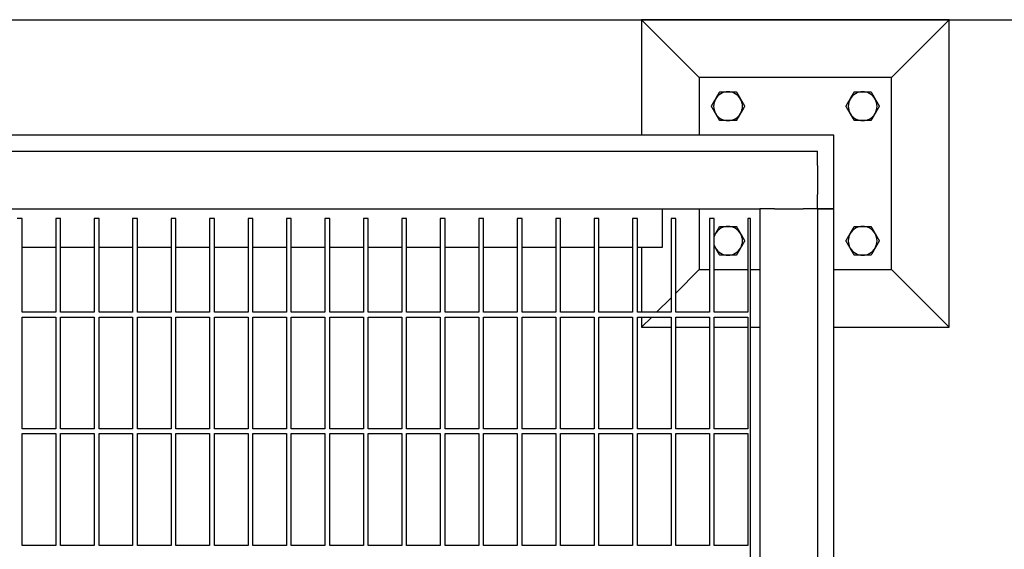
# Model space of a CAD drawing. Header units: inches. Extents: x 36 to 1719, y -84 to 1122.
# Tile 569 of 571: x 1060 to 1086, y 883 to 896. Entities that reach past the tile are written whole.
import ezdxf

# ---------------------------------------------------------------- set-up
doc = ezdxf.new("R2010")
doc.units = ezdxf.units.IN
doc.header["$LTSCALE"] = 48
doc.header["$MEASUREMENT"] = 0
doc.layers.add('Dimension (ANSI)', color=7, linetype='Continuous', lineweight=25)
doc.layers.add('Visible (ANSI)', color=7, linetype='Continuous', lineweight=30)
doc.styles.add('Note Text (ANSI)', font='tahoma.ttf')
doc.dimstyles.new('Architectural (ANSI)', dxfattribs={"dimscale": 48, "dimtxt": 0.125, "dimasz": 0.098425, "dimexe": 0.125, "dimexo": 0.0625, "dimgap": 0.031496, "dimtad": 0, "dimtih": 1, "dimtoh": 1, "dimdec": 4, "dimrnd": 1e-08, "dimzin": 3, "dimdsep": 46, "dimlunit": 4, "dimtxsty": 'Note Text (ANSI)', "dimcen": 0.09, "dimdle": 0.393701, "dimclrd": 256, "dimclre": 256, "dimclrt": 256, "dimadec": 0, "dimazin": 3, "dimtfac": 0.96, "dimtofl": 0, "dimtmove": 0, "dimatfit": 3, "dimfxl": 1, "dimfrac": 2, "dimtolj": 1, "dimtzin": 12, "dimlwd": -1, "dimlwe": -1, "dimarcsym": 0})

# ---------------------------------------------------------------- blocks, each defined once
blk = doc.blocks.new('*D17')
at = {"layer": 'Defpoints', "color": 0, "transparency": 16777216}
for p in [(1035.918, 896.491), (1035.918, 760.491), (1124.12, 760.491)]:
    blk.add_point(p, dxfattribs=at)
at = {"layer": 'Dimension (ANSI)', "transparency": 16777216}
for p, q in [((1038.918, 896.491), (1130.12, 896.491)), ((1124.12, 891.767), (1124.12, 835.013)), ((1124.12, 765.216), (1124.12, 825.97)), ((1038.918, 760.491), (1130.12, 760.491))]:
    blk.add_line(p, q, dxfattribs=at)
for points in [[(1123.332, 891.767), (1124.907, 891.767), (1124.12, 896.491)], [(1123.332, 765.216), (1124.907, 765.216), (1124.12, 760.491)]]:
    blk.add_solid(points, dxfattribs=at)
at = {"layer": 'Dimension (ANSI)', "transparency": 16777216, "insert": (1114.021, 833.501), "char_height": 6, "attachment_point": 1, "style": 'Note Text (ANSI)'}
blk.add_mtext('\\A1;11\'-4"', dxfattribs=at)

msp = doc.modelspace()

# ---------------------------------------------------------------- linework, layer by layer
at = {"layer": 'Visible (ANSI)'}
for p, q in [((1084.16768, 896.4914), (1076.16768, 896.4914)), ((1077.66768, 894.9914), (1076.16768, 896.4914)), ((1076.16768, 896.4914), (1076.16768, 893.4914)), ((1082.66768, 894.9914), (1084.16768, 896.4914)), ((1084.16768, 888.4914), (1084.16768, 896.4914)), ((1077.66768, 894.9914), (1077.66768, 893.4914)), ((1082.66768, 894.9914), (1077.66768, 894.9914)), ((1082.66768, 889.9914), (1082.66768, 894.9914)), ((1081.16768, 893.4914), (1052.77153, 893.4914)), ((1081.16768, 891.5714), (1081.16768, 893.4914)), ((1041.24768, 893.0714), (1080.74768, 893.0714)), ((1080.74768, 892.6964), (1080.74768, 893.0714)), ((1080.74768, 892.6964), (1080.74768, 891.9464)), ((1080.74768, 891.5714), (1080.74768, 891.9464)), ((1041.92126, 891.5714), (1079.24768, 891.5714)), ((1076.70768, 891.5714), (1076.70768, 890.5714)), ((1077.66768, 891.5714), (1077.66768, 889.9914)), ((1079.24768, 891.5714), (1079.24768, 824.5714)), ((1079.62268, 891.5714), (1079.24768, 891.5714)), ((1079.62268, 891.5714), (1080.37268, 891.5714)), ((1080.74768, 891.5714), (1080.37268, 891.5714)), ((1081.16768, 891.5714), (1080.74768, 891.5714)), ((1080.74768, 891.5714), (1081.16768, 891.5714)), ((1080.74768, 891.5714), (1080.74768, 825.3214)), ((1081.16768, 825.3214), (1081.16768, 891.5714)), ((1060.06018, 891.3214), (1059.93518, 891.3214)), ((1060.06018, 888.8839), (1060.06018, 891.3214)), ((1061.06018, 891.3214), (1060.93518, 891.3214)), ((1060.93518, 891.3214), (1060.93518, 888.8839)), ((1061.06018, 888.8839), (1061.06018, 891.3214)), ((1062.06018, 891.3214), (1061.93518, 891.3214)), ((1061.93518, 891.3214), (1061.93518, 888.8839)), ((1062.06018, 888.8839), (1062.06018, 891.3214)), ((1063.06018, 891.3214), (1062.93518, 891.3214)), ((1062.93518, 891.3214), (1062.93518, 888.8839)), ((1063.06018, 888.8839), (1063.06018, 891.3214)), ((1064.06018, 891.3214), (1063.93518, 891.3214)), ((1063.93518, 891.3214), (1063.93518, 888.8839)), ((1064.06018, 888.8839), (1064.06018, 891.3214)), ((1065.06018, 891.3214), (1064.93518, 891.3214)), ((1064.93518, 891.3214), (1064.93518, 888.8839)), ((1065.06018, 888.8839), (1065.06018, 891.3214)), ((1066.06018, 891.3214), (1065.93518, 891.3214)), ((1065.93518, 891.3214), (1065.93518, 888.8839)), ((1066.06018, 888.8839), (1066.06018, 891.3214)), ((1067.06018, 891.3214), (1066.93518, 891.3214)), ((1066.93518, 891.3214), (1066.93518, 888.8839)), ((1067.06018, 888.8839), (1067.06018, 891.3214)), ((1068.06018, 891.3214), (1067.93518, 891.3214)), ((1067.93518, 891.3214), (1067.93518, 888.8839)), ((1068.06018, 888.8839), (1068.06018, 891.3214)), ((1069.06018, 891.3214), (1068.93518, 891.3214)), ((1068.93518, 891.3214), (1068.93518, 888.8839)), ((1069.06018, 888.8839), (1069.06018, 891.3214)), ((1070.06018, 891.3214), (1069.93518, 891.3214)), ((1069.93518, 891.3214), (1069.93518, 888.8839)), ((1070.06018, 888.8839), (1070.06018, 891.3214)), ((1071.06018, 891.3214), (1070.93518, 891.3214)), ((1070.93518, 891.3214), (1070.93518, 888.8839)), ((1071.06018, 888.8839), (1071.06018, 891.3214)), ((1072.06018, 891.3214), (1071.93518, 891.3214)), ((1071.93518, 891.3214), (1071.93518, 888.8839)), ((1072.06018, 888.8839), (1072.06018, 891.3214)), ((1073.06018, 891.3214), (1072.93518, 891.3214)), ((1072.93518, 891.3214), (1072.93518, 888.8839)), ((1073.06018, 888.8839), (1073.06018, 891.3214)), ((1074.06018, 891.3214), (1073.93518, 891.3214)), ((1073.93518, 891.3214), (1073.93518, 888.8839)), ((1074.06018, 888.8839), (1074.06018, 891.3214)), ((1075.06018, 891.3214), (1074.93518, 891.3214)), ((1074.93518, 891.3214), (1074.93518, 888.8839)), ((1075.06018, 888.8839), (1075.06018, 891.3214)), ((1076.06018, 891.3214), (1075.93518, 891.3214)), ((1075.93518, 891.3214), (1075.93518, 888.8839)), ((1076.06018, 888.8839), (1076.06018, 891.3214)), ((1077.06018, 891.3214), (1076.93518, 891.3214)), ((1076.93518, 891.3214), (1076.93518, 888.8839)), ((1077.06018, 888.8839), (1077.06018, 891.3214)), ((1078.06018, 891.3214), (1077.93518, 891.3214)), ((1077.93518, 891.3214), (1077.93518, 888.8839)), ((1078.06018, 888.8839), (1078.06018, 891.3214)), ((1078.99768, 891.3214), (1078.93518, 891.3214)), ((1078.93518, 891.3214), (1078.93518, 888.8839)), ((1078.99768, 825.96116), (1078.99768, 891.3214)), ((1060.93518, 890.5714), (1060.06018, 890.5714)), ((1061.93518, 890.5714), (1061.06018, 890.5714)), ((1062.93518, 890.5714), (1062.06018, 890.5714)), ((1063.93518, 890.5714), (1063.06018, 890.5714)), ((1064.93518, 890.5714), (1064.06018, 890.5714)), ((1065.93518, 890.5714), (1065.06018, 890.5714)), ((1066.93518, 890.5714), (1066.06018, 890.5714)), ((1067.93518, 890.5714), (1067.06018, 890.5714)), ((1068.93518, 890.5714), (1068.06018, 890.5714)), ((1069.93518, 890.5714), (1069.06018, 890.5714)), ((1070.93518, 890.5714), (1070.06018, 890.5714)), ((1071.93518, 890.5714), (1071.06018, 890.5714)), ((1072.93518, 890.5714), (1072.06018, 890.5714)), ((1073.93518, 890.5714), (1073.06018, 890.5714)), ((1074.93518, 890.5714), (1074.06018, 890.5714)), ((1075.93518, 890.5714), (1075.06018, 890.5714)), ((1076.70768, 890.5714), (1076.06018, 890.5714)), ((1076.16768, 890.5714), (1076.16768, 888.8839)), ((1077.66768, 889.9914), (1077.06018, 889.3839)), ((1077.66768, 889.9914), (1077.93518, 889.9914)), ((1078.06018, 889.9914), (1078.93518, 889.9914)), ((1078.99768, 889.9914), (1079.24768, 889.9914)), ((1081.16768, 889.9914), (1082.66768, 889.9914)), ((1082.66768, 889.9914), (1084.16768, 888.4914)), ((1076.93518, 889.2589), (1076.56018, 888.8839)), ((1060.93518, 888.8839), (1060.06018, 888.8839)), ((1060.06018, 885.85265), (1060.06018, 888.7589)), ((1060.06018, 888.7589), (1060.93518, 888.7589)), ((1060.93518, 888.7589), (1060.93518, 885.85265)), ((1061.93518, 888.8839), (1061.06018, 888.8839)), ((1061.06018, 885.85265), (1061.06018, 888.7589)), ((1061.06018, 888.7589), (1061.93518, 888.7589)), ((1061.93518, 888.7589), (1061.93518, 885.85265)), ((1062.93518, 888.8839), (1062.06018, 888.8839)), ((1062.06018, 885.85265), (1062.06018, 888.7589)), ((1062.06018, 888.7589), (1062.93518, 888.7589)), ((1062.93518, 888.7589), (1062.93518, 885.85265)), ((1063.93518, 888.8839), (1063.06018, 888.8839)), ((1063.06018, 885.85265), (1063.06018, 888.7589)), ((1063.06018, 888.7589), (1063.93518, 888.7589)), ((1063.93518, 888.7589), (1063.93518, 885.85265)), ((1064.93518, 888.8839), (1064.06018, 888.8839)), ((1064.06018, 885.85265), (1064.06018, 888.7589)), ((1064.06018, 888.7589), (1064.93518, 888.7589)), ((1064.93518, 888.7589), (1064.93518, 885.85265)), ((1065.93518, 888.8839), (1065.06018, 888.8839)), ((1065.06018, 885.85265), (1065.06018, 888.7589)), ((1065.06018, 888.7589), (1065.93518, 888.7589)), ((1065.93518, 888.7589), (1065.93518, 885.85265)), ((1066.93518, 888.8839), (1066.06018, 888.8839)), ((1066.06018, 885.85265), (1066.06018, 888.7589)), ((1066.06018, 888.7589), (1066.93518, 888.7589)), ((1066.93518, 888.7589), (1066.93518, 885.85265)), ((1067.93518, 888.8839), (1067.06018, 888.8839)), ((1067.06018, 885.85265), (1067.06018, 888.7589)), ((1067.06018, 888.7589), (1067.93518, 888.7589)), ((1067.93518, 888.7589), (1067.93518, 885.85265)), ((1068.93518, 888.8839), (1068.06018, 888.8839)), ((1068.06018, 885.85265), (1068.06018, 888.7589)), ((1068.06018, 888.7589), (1068.93518, 888.7589)), ((1068.93518, 888.7589), (1068.93518, 885.85265)), ((1069.93518, 888.8839), (1069.06018, 888.8839)), ((1069.06018, 885.85265), (1069.06018, 888.7589)), ((1069.06018, 888.7589), (1069.93518, 888.7589)), ((1069.93518, 888.7589), (1069.93518, 885.85265)), ((1070.93518, 888.8839), (1070.06018, 888.8839)), ((1070.06018, 885.85265), (1070.06018, 888.7589)), ((1070.06018, 888.7589), (1070.93518, 888.7589)), ((1070.93518, 888.7589), (1070.93518, 885.85265)), ((1071.93518, 888.8839), (1071.06018, 888.8839)), ((1071.06018, 885.85265), (1071.06018, 888.7589)), ((1071.06018, 888.7589), (1071.93518, 888.7589)), ((1071.93518, 888.7589), (1071.93518, 885.85265)), ((1072.93518, 888.8839), (1072.06018, 888.8839)), ((1072.06018, 885.85265), (1072.06018, 888.7589)), ((1072.06018, 888.7589), (1072.93518, 888.7589)), ((1072.93518, 888.7589), (1072.93518, 885.85265)), ((1073.93518, 888.8839), (1073.06018, 888.8839)), ((1073.06018, 885.85265), (1073.06018, 888.7589)), ((1073.06018, 888.7589), (1073.93518, 888.7589)), ((1073.93518, 888.7589), (1073.93518, 885.85265)), ((1074.93518, 888.8839), (1074.06018, 888.8839)), ((1074.06018, 885.85265), (1074.06018, 888.7589)), ((1074.06018, 888.7589), (1074.93518, 888.7589)), ((1074.93518, 888.7589), (1074.93518, 885.85265)), ((1075.93518, 888.8839), (1075.06018, 888.8839)), ((1075.06018, 885.85265), (1075.06018, 888.7589)), ((1075.06018, 888.7589), (1075.93518, 888.7589)), ((1075.93518, 888.7589), (1075.93518, 885.85265)), ((1076.93518, 888.8839), (1076.06018, 888.8839)), ((1076.06018, 885.85265), (1076.06018, 888.7589)), ((1076.06018, 888.7589), (1076.93518, 888.7589)), ((1076.16768, 888.7589), (1076.16768, 888.4914)), ((1076.43518, 888.7589), (1076.16768, 888.4914)), ((1076.93518, 888.7589), (1076.93518, 885.85265)), ((1077.93518, 888.8839), (1077.06018, 888.8839)), ((1077.06018, 885.85265), (1077.06018, 888.7589)), ((1077.06018, 888.7589), (1077.93518, 888.7589)), ((1077.93518, 888.7589), (1077.93518, 885.85265)), ((1078.93518, 888.8839), (1078.06018, 888.8839)), ((1078.06018, 885.85265), (1078.06018, 888.7589)), ((1078.06018, 888.7589), (1078.93518, 888.7589)), ((1078.93518, 888.7589), (1078.93518, 885.85265)), ((1076.16768, 888.4914), (1076.93518, 888.4914)), ((1077.06018, 888.4914), (1077.93518, 888.4914)), ((1078.06018, 888.4914), (1078.93518, 888.4914)), ((1078.99768, 888.4914), (1079.24768, 888.4914)), ((1081.16768, 888.4914), (1084.16768, 888.4914)), ((1060.93518, 885.85265), (1060.06018, 885.85265)), ((1060.06018, 882.8214), (1060.06018, 885.72765)), ((1060.06018, 885.72765), (1060.93518, 885.72765)), ((1060.93518, 885.72765), (1060.93518, 882.8214)), ((1061.93518, 885.85265), (1061.06018, 885.85265)), ((1061.06018, 882.8214), (1061.06018, 885.72765)), ((1061.06018, 885.72765), (1061.93518, 885.72765)), ((1061.93518, 885.72765), (1061.93518, 882.8214)), ((1062.93518, 885.85265), (1062.06018, 885.85265)), ((1062.06018, 882.8214), (1062.06018, 885.72765)), ((1062.06018, 885.72765), (1062.93518, 885.72765)), ((1062.93518, 885.72765), (1062.93518, 882.8214)), ((1063.93518, 885.85265), (1063.06018, 885.85265)), ((1063.06018, 882.8214), (1063.06018, 885.72765)), ((1063.06018, 885.72765), (1063.93518, 885.72765)), ((1063.93518, 885.72765), (1063.93518, 882.8214)), ((1064.93518, 885.85265), (1064.06018, 885.85265)), ((1064.06018, 882.8214), (1064.06018, 885.72765)), ((1064.06018, 885.72765), (1064.93518, 885.72765)), ((1064.93518, 885.72765), (1064.93518, 882.8214)), ((1065.93518, 885.85265), (1065.06018, 885.85265)), ((1065.06018, 882.8214), (1065.06018, 885.72765)), ((1065.06018, 885.72765), (1065.93518, 885.72765)), ((1065.93518, 885.72765), (1065.93518, 882.8214)), ((1066.93518, 885.85265), (1066.06018, 885.85265)), ((1066.06018, 882.8214), (1066.06018, 885.72765)), ((1066.06018, 885.72765), (1066.93518, 885.72765)), ((1066.93518, 885.72765), (1066.93518, 882.8214)), ((1067.93518, 885.85265), (1067.06018, 885.85265)), ((1067.06018, 882.8214), (1067.06018, 885.72765)), ((1067.06018, 885.72765), (1067.93518, 885.72765)), ((1067.93518, 885.72765), (1067.93518, 882.8214)), ((1068.93518, 885.85265), (1068.06018, 885.85265)), ((1068.06018, 882.8214), (1068.06018, 885.72765)), ((1068.06018, 885.72765), (1068.93518, 885.72765)), ((1068.93518, 885.72765), (1068.93518, 882.8214)), ((1069.93518, 885.85265), (1069.06018, 885.85265)), ((1069.06018, 882.8214), (1069.06018, 885.72765)), ((1069.06018, 885.72765), (1069.93518, 885.72765)), ((1069.93518, 885.72765), (1069.93518, 882.8214)), ((1070.93518, 885.85265), (1070.06018, 885.85265)), ((1070.06018, 882.8214), (1070.06018, 885.72765)), ((1070.06018, 885.72765), (1070.93518, 885.72765)), ((1070.93518, 885.72765), (1070.93518, 882.8214)), ((1071.93518, 885.85265), (1071.06018, 885.85265)), ((1071.06018, 882.8214), (1071.06018, 885.72765)), ((1071.06018, 885.72765), (1071.93518, 885.72765)), ((1071.93518, 885.72765), (1071.93518, 882.8214)), ((1072.93518, 885.85265), (1072.06018, 885.85265)), ((1072.06018, 882.8214), (1072.06018, 885.72765)), ((1072.06018, 885.72765), (1072.93518, 885.72765)), ((1072.93518, 885.72765), (1072.93518, 882.8214)), ((1073.93518, 885.85265), (1073.06018, 885.85265)), ((1073.06018, 882.8214), (1073.06018, 885.72765)), ((1073.06018, 885.72765), (1073.93518, 885.72765)), ((1073.93518, 885.72765), (1073.93518, 882.8214)), ((1074.93518, 885.85265), (1074.06018, 885.85265)), ((1074.06018, 882.8214), (1074.06018, 885.72765)), ((1074.06018, 885.72765), (1074.93518, 885.72765)), ((1074.93518, 885.72765), (1074.93518, 882.8214)), ((1075.93518, 885.85265), (1075.06018, 885.85265)), ((1075.06018, 882.8214), (1075.06018, 885.72765)), ((1075.06018, 885.72765), (1075.93518, 885.72765)), ((1075.93518, 885.72765), (1075.93518, 882.8214)), ((1076.93518, 885.85265), (1076.06018, 885.85265)), ((1076.06018, 882.8214), (1076.06018, 885.72765)), ((1076.06018, 885.72765), (1076.93518, 885.72765)), ((1076.93518, 885.72765), (1076.93518, 882.8214)), ((1077.93518, 885.85265), (1077.06018, 885.85265)), ((1077.06018, 882.8214), (1077.06018, 885.72765)), ((1077.06018, 885.72765), (1077.93518, 885.72765)), ((1077.93518, 885.72765), (1077.93518, 882.8214)), ((1078.93518, 885.85265), (1078.06018, 885.85265)), ((1078.06018, 882.8214), (1078.06018, 885.72765)), ((1078.06018, 885.72765), (1078.93518, 885.72765)), ((1078.93518, 885.72765), (1078.93518, 882.8214)), ((1060.93518, 882.8214), (1060.06018, 882.8214)), ((1061.93518, 882.8214), (1061.06018, 882.8214)), ((1062.93518, 882.8214), (1062.06018, 882.8214)), ((1063.93518, 882.8214), (1063.06018, 882.8214)), ((1064.93518, 882.8214), (1064.06018, 882.8214)), ((1065.93518, 882.8214), (1065.06018, 882.8214)), ((1066.93518, 882.8214), (1066.06018, 882.8214)), ((1067.93518, 882.8214), (1067.06018, 882.8214)), ((1068.93518, 882.8214), (1068.06018, 882.8214)), ((1069.93518, 882.8214), (1069.06018, 882.8214)), ((1070.93518, 882.8214), (1070.06018, 882.8214)), ((1071.93518, 882.8214), (1071.06018, 882.8214)), ((1072.93518, 882.8214), (1072.06018, 882.8214)), ((1073.93518, 882.8214), (1073.06018, 882.8214)), ((1074.93518, 882.8214), (1074.06018, 882.8214)), ((1075.93518, 882.8214), (1075.06018, 882.8214)), ((1076.93518, 882.8214), (1076.06018, 882.8214)), ((1077.93518, 882.8214), (1077.06018, 882.8214)), ((1078.93518, 882.8214), (1078.06018, 882.8214))]:
    msp.add_line(p, q, dxfattribs=at)
for centre, start, end in [((1078.41768, 894.2414), 90, 150), ((1078.41768, 894.2414), 30, 90), ((1081.91768, 894.2414), 90, 150), ((1081.91768, 894.2414), 30, 90), ((1078.41768, 894.2414), 150, 210), ((1078.41768, 894.2414), 330, 30), ((1081.91768, 894.2414), 150, 210), ((1081.91768, 894.2414), 330, 30), ((1078.41768, 894.2414), 210, 270), ((1078.41768, 894.2414), 270, 330), ((1081.91768, 894.2414), 210, 270), ((1081.91768, 894.2414), 270, 330), ((1078.41768, 890.7414), 90, 150), ((1078.41768, 890.7414), 30, 90), ((1081.91768, 890.7414), 90, 150), ((1081.91768, 890.7414), 30, 90), ((1078.41768, 890.7414), 150, 162.427054), ((1078.41768, 890.7414), 330, 30), ((1081.91768, 890.7414), 150, 210), ((1081.91768, 890.7414), 330, 30), ((1078.41768, 890.7414), 197.572946, 210), ((1078.41768, 890.7414), 210, 270), ((1078.41768, 890.7414), 270, 330), ((1081.91768, 890.7414), 210, 270), ((1081.91768, 890.7414), 270, 330)]:
    msp.add_arc(centre, 0.375, start, end, dxfattribs=at)
for points, weights in [([(1078.09292, 894.4289), (1078.14316, 894.51592), (1078.20118, 894.6164)], [1, 1.0379548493, 1]), ([(1078.20118, 894.6164), (1078.3172, 894.6164), (1078.41768, 894.6164)], [1, 1.0379548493, 1]), ([(1078.41768, 894.6164), (1078.51816, 894.6164), (1078.63419, 894.6164)], [1, 1.0379548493, 1]), ([(1078.63419, 894.6164), (1078.6922, 894.51592), (1078.74244, 894.4289)], [1, 1.0379548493, 1]), ([(1081.59292, 894.4289), (1081.64316, 894.51592), (1081.70118, 894.6164)], [1, 1.0379548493, 1]), ([(1081.70118, 894.6164), (1081.8172, 894.6164), (1081.91768, 894.6164)], [1, 1.0379548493, 1]), ([(1081.91768, 894.6164), (1082.01816, 894.6164), (1082.13419, 894.6164)], [1, 1.0379548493, 1]), ([(1082.13419, 894.6164), (1082.1922, 894.51592), (1082.24244, 894.4289)], [1, 1.0379548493, 1]), ([(1077.98467, 894.2414), (1078.04268, 894.34188), (1078.09292, 894.4289)], [1, 1.0379548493, 1]), ([(1078.74244, 894.4289), (1078.79268, 894.34188), (1078.85069, 894.2414)], [1, 1.0379548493, 1]), ([(1081.48467, 894.2414), (1081.54268, 894.34188), (1081.59292, 894.4289)], [1, 1.0379548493, 1]), ([(1082.24244, 894.4289), (1082.29268, 894.34188), (1082.35069, 894.2414)], [1, 1.0379548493, 1]), ([(1078.09292, 894.0539), (1078.04268, 894.14092), (1077.98467, 894.2414)], [1, 1.0379548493, 1]), ([(1078.85069, 894.2414), (1078.79268, 894.14092), (1078.74244, 894.0539)], [1, 1.0379548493, 1]), ([(1081.59292, 894.0539), (1081.54268, 894.14092), (1081.48467, 894.2414)], [1, 1.0379548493, 1]), ([(1082.35069, 894.2414), (1082.29268, 894.14092), (1082.24244, 894.0539)], [1, 1.0379548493, 1]), ([(1078.20118, 893.8664), (1078.14316, 893.96688), (1078.09292, 894.0539)], [1, 1.0379548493, 1]), ([(1078.41768, 893.8664), (1078.3172, 893.8664), (1078.20118, 893.8664)], [1, 1.0379548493, 1]), ([(1078.63419, 893.8664), (1078.51816, 893.8664), (1078.41768, 893.8664)], [1, 1.0379548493, 1]), ([(1078.74244, 894.0539), (1078.6922, 893.96688), (1078.63419, 893.8664)], [1, 1.0379548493, 1]), ([(1081.70118, 893.8664), (1081.64316, 893.96688), (1081.59292, 894.0539)], [1, 1.0379548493, 1]), ([(1081.91768, 893.8664), (1081.8172, 893.8664), (1081.70118, 893.8664)], [1, 1.0379548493, 1]), ([(1082.13419, 893.8664), (1082.01816, 893.8664), (1081.91768, 893.8664)], [1, 1.0379548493, 1]), ([(1082.24244, 894.0539), (1082.1922, 893.96688), (1082.13419, 893.8664)], [1, 1.0379548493, 1]), ([(1078.09292, 890.9289), (1078.14316, 891.01592), (1078.20118, 891.1164)], [1, 1.0379548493, 1]), ([(1078.20118, 891.1164), (1078.3172, 891.1164), (1078.41768, 891.1164)], [1, 1.0379548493, 1]), ([(1078.41768, 891.1164), (1078.51816, 891.1164), (1078.63419, 891.1164)], [1, 1.0379548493, 1]), ([(1078.63419, 891.1164), (1078.6922, 891.01592), (1078.74244, 890.9289)], [1, 1.0379548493, 1]), ([(1081.59292, 890.9289), (1081.64316, 891.01592), (1081.70118, 891.1164)], [1, 1.0379548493, 1]), ([(1081.70118, 891.1164), (1081.8172, 891.1164), (1081.91768, 891.1164)], [1, 1.0379548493, 1]), ([(1081.91768, 891.1164), (1082.01816, 891.1164), (1082.13419, 891.1164)], [1, 1.0379548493, 1]), ([(1082.13419, 891.1164), (1082.1922, 891.01592), (1082.24244, 890.9289)], [1, 1.0379548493, 1]), ([(1078.06018, 890.87219), (1078.07667, 890.90076), (1078.09292, 890.9289)], [1.01638766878, 1.01196693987, 1]), ([(1078.74244, 890.9289), (1078.79268, 890.84188), (1078.85069, 890.7414)], [1, 1.0379548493, 1]), ([(1081.48467, 890.7414), (1081.54268, 890.84188), (1081.59292, 890.9289)], [1, 1.0379548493, 1]), ([(1082.24244, 890.9289), (1082.29268, 890.84188), (1082.35069, 890.7414)], [1, 1.0379548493, 1]), ([(1078.09292, 890.5539), (1078.07667, 890.58204), (1078.06018, 890.61061)], [1, 1.01196693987, 1.01638766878]), ([(1078.20118, 890.3664), (1078.14316, 890.46688), (1078.09292, 890.5539)], [1, 1.0379548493, 1]), ([(1078.74244, 890.5539), (1078.6922, 890.46688), (1078.63419, 890.3664)], [1, 1.0379548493, 1]), ([(1078.85069, 890.7414), (1078.79268, 890.64092), (1078.74244, 890.5539)], [1, 1.0379548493, 1]), ([(1081.59292, 890.5539), (1081.54268, 890.64092), (1081.48467, 890.7414)], [1, 1.0379548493, 1]), ([(1081.70118, 890.3664), (1081.64316, 890.46688), (1081.59292, 890.5539)], [1, 1.0379548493, 1]), ([(1082.24244, 890.5539), (1082.1922, 890.46688), (1082.13419, 890.3664)], [1, 1.0379548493, 1]), ([(1082.35069, 890.7414), (1082.29268, 890.64092), (1082.24244, 890.5539)], [1, 1.0379548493, 1]), ([(1078.41768, 890.3664), (1078.3172, 890.3664), (1078.20118, 890.3664)], [1, 1.0379548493, 1]), ([(1078.63419, 890.3664), (1078.51816, 890.3664), (1078.41768, 890.3664)], [1, 1.0379548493, 1]), ([(1081.91768, 890.3664), (1081.8172, 890.3664), (1081.70118, 890.3664)], [1, 1.0379548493, 1]), ([(1082.13419, 890.3664), (1082.01816, 890.3664), (1081.91768, 890.3664)], [1, 1.0379548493, 1])]:
    msp.add_rational_spline(points, weights, degree=2, dxfattribs=at)

# ---------------------------------------------------------------- dimensions: what is measured, and where the dimension line sits
at = {"layer": 'Dimension (ANSI)'}
dim = msp.add_linear_dim(base=(1124.11953, 760.4914), p1=(1035.91768, 896.4914), p2=(1035.91768, 760.4914), angle=90, dimstyle='Architectural (ANSI)', override={"dimgap": 0.031496, "dimdec": 4, "dimlfac": 1, "dimtol": 0, "dimlim": 0, "dimtp": 0, "dimtm": 0, "dimtdec": 2, "dimatfit": 1}, dxfattribs=at)
dim.commit()
dim.dimension.update_dxf_attribs({"geometry": '*D17', "text_midpoint": (1124.11953, 830.4914), "dimtype": 160})

doc.saveas('drawing.dxf')
